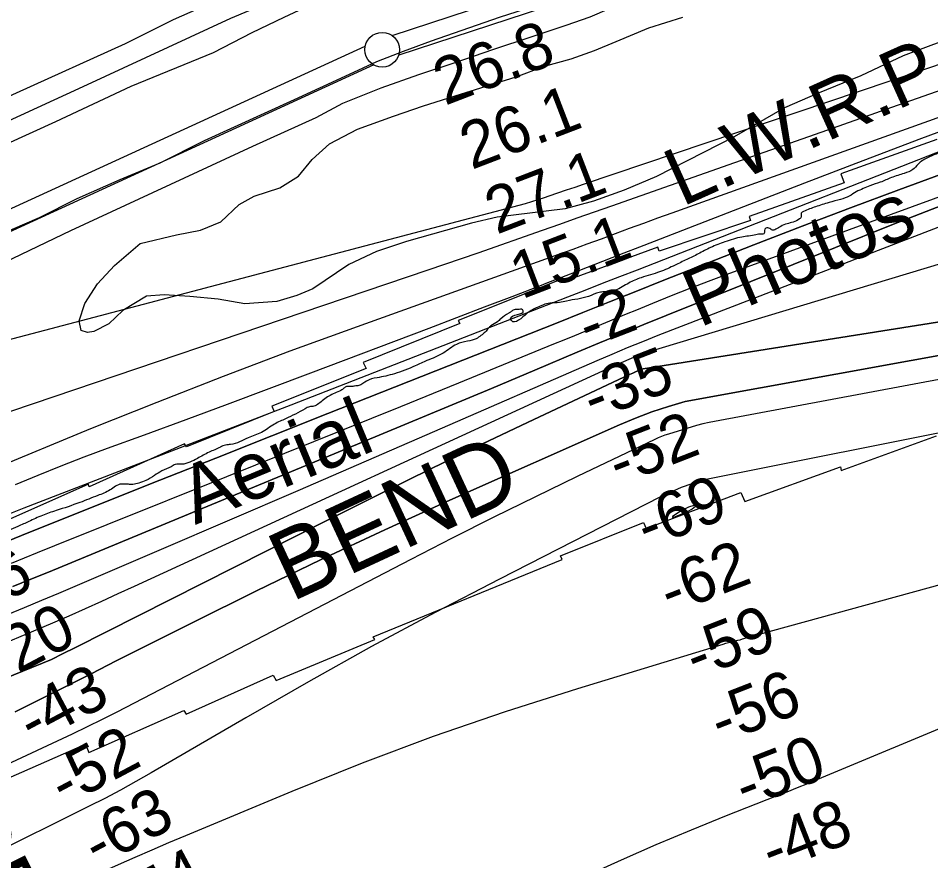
# Model space of a CAD drawing. Extents: x 3324104 to 3361979, y 612876 to 638273.
# Drawn here: x 3356307 to 3357621, y 622529 to 623742 of the extents above; entities that cross this region are included whole.
import ezdxf

# ---------------------------------------------------------------- set-up
doc = ezdxf.new("R2010")
doc.units = 0
for name, color, linetype in [('V-CHAN-NAID', 7, 'Continuous'), ('V-FLOD-BASE', 7, 'Continuous'), ('V-LEVE-TOET', 7, 'Continuous'), ('V-RIVR-EDGE', 7, 'Continuous'), ('V-RIVR-IDEN', 7, 'Continuous'), ('V-RIVR-RANG', 7, 'Continuous'), ('V-ROAD-CNTR', 7, 'Continuous'), ('V-RRAP-RVMT', 7, 'Continuous'), ('V-RRAP-RVMT-IDEN', 7, 'Continuous'), ('V-SITE-VEGE', 7, 'Continuous'), ('V-SURV-LINE', 7, 'Continuous'), ('V-TOPO-DPTH', 7, 'Continuous'), ('V-TOPO-MAJR', 7, 'Continuous'), ('V-TOPO-MINR', 7, 'Continuous'), ('V-TOPO-SHOR', 7, 'Continuous'), ('V-TOPO-WATR', 7, 'Continuous'), ('V-TOPO-WATR-IDEN', 7, 'Continuous')]:
    doc.layers.add(name, color=color, linetype=linetype)

msp = doc.modelspace()

# ---------------------------------------------------------------- linework, layer by layer
at = {"layer": 'V-FLOD-BASE'}
msp.add_lwpolyline([(3356173.5, 623379.7), (3356229.9, 623406.3), (3356277.3, 623429.5), (3356338, 623455.5), (3356392.3, 623482.8), (3356454.3, 623510.2), (3356511.5, 623534.1), (3356575.6, 623566.4), (3356705.2, 623625.4), (3356777.7, 623659.1), (3356823.7, 623680.1), (3356862, 623694.9), (3356902.4, 623709.7), (3357000, 623744.1), (3357088.5, 623773), (3357207.7, 623813.8), (3357373, 623870.1), (3357573.7, 623938.3), (3357694.3, 623971.4)], dxfattribs=at)
at = {"layer": 'V-LEVE-TOET'}
for points in [[(3357778, 624115.9), (3357596, 624055.3), (3357517.2, 624032.8), (3357437.8, 624007.5), (3357363.9, 623982.8), (3357282.3, 623958.2), (3357204.2, 623932.8), (3357101.8, 623895.6), (3357018.8, 623868.1), (3356906.6, 623832.9), (3356836.9, 623806.2), (3356740, 623766.9), (3356689.8, 623743.7), (3356643.8, 623721.2), (3356588.1, 623692.5), (3356469.6, 623644), (3356360.9, 623593.4), (3356290.5, 623561.1)], [(3355650.6, 623095.5), (3355891.7, 623207.8), (3356001.8, 623257), (3356090.3, 623291.4), (3356198.3, 623351.7), (3356228.3, 623365.1), (3356275.6, 623385.4), (3356383, 623436.7), (3356645, 623558.1), (3356736.3, 623599.6), (3356774.6, 623619.9), (3356829.6, 623642.4), (3356884, 623661.4), (3356937.7, 623679), (3356990.7, 623697.3), (3357047.1, 623716.3), (3357095.9, 623732.4), (3357130.8, 623744.4), (3357183.1, 623766.9), (3357223.5, 623783.7), (3357348.2, 623827.4), (3357553.2, 623894.2), (3357613.9, 623909.7), (3357662.7, 623925.9)]]:
    msp.add_lwpolyline(points, dxfattribs=at)
at = {"layer": 'V-RIVR-EDGE'}
msp.add_spline([(3357648.7, 623555.7), (3357628.5, 623546.8), (3357616.1, 623541.4), (3357602.5, 623532.2), (3357594.8, 623524.4), (3357582.7, 623519), (3357564.1, 623512.9), (3357548.2, 623506.3), (3357533, 623501.3), (3357523.7, 623497.1), (3357513.6, 623492.4), (3357503.5, 623486.3), (3357491.1, 623481.6), (3357474.4, 623477), (3357455, 623470.9), (3357437.5, 623463.9), (3357434.4, 623461.6), (3357434.4, 623456.9), (3357432.1, 623453.5), (3357422.8, 623448.8), (3357404.9, 623442.7), (3357391.7, 623437.7), (3357386.3, 623440.8), (3357383.2, 623440), (3357381.6, 623436.9), (3357380.5, 623431.9), (3357377, 623431.5), (3357369.2, 623430.7), (3357358.7, 623428.8), (3357349, 623427.3), (3357324.6, 623420.4), (3357304, 623412.3), (3357286.1, 623403), (3357269.5, 623394.9), (3357252.8, 623386.8), (3357230.6, 623377.2), (3357203.9, 623368.7), (3357186, 623361), (3357167, 623350.6), (3357157.7, 623348.3), (3357150.3, 623348.3), (3357143.7, 623347.5), (3357128.2, 623341.8), (3357096.7, 623335.2), (3357086.3, 623332.9), (3357072.7, 623332.2), (3357054.4, 623326), (3357040.1, 623317.5), (3357017.2, 623307.1), (3357016, 623309.8), (3357034.3, 623321), (3357033.1, 623322.6), (3357026.9, 623323), (3357021.1, 623322.6), (3357016.8, 623319.9), (3357013.3, 623317.6), (3357002, 623309.5), (3356997, 623305.2), (3356987.7, 623299.4), (3356984.2, 623296.3), (3356979.5, 623290.5), (3356973.3, 623285.5), (3356966.7, 623280.9), (3356953.9, 623277.4), (3356938.4, 623272.8), (3356918.9, 623260.1), (3356895.6, 623249.3), (3356878.9, 623241.9), (3356848.7, 623230.4), (3356823.8, 623224.6), (3356808.7, 623220), (3356797.8, 623213.4), (3356791.6, 623212.7), (3356786.2, 623211.9), (3356780, 623211.9), (3356776.1, 623209.6), (3356771.8, 623206.5), (3356762.9, 623202.3), (3356746.6, 623193), (3356732.6, 623183.7), (3356726.8, 623183), (3356720.2, 623179.9), (3356692.2, 623165.6), (3356676.3, 623157.9), (3356657.3, 623145.9), (3356638.3, 623138.2), (3356613, 623128.6), (3356605.7, 623127.8), (3356598.3, 623124.7), (3356582, 623117.4), (3356565.3, 623108.5), (3356554.4, 623103.1), (3356542.8, 623100), (3356533.1, 623099.7), (3356527.6, 623096.6), (3356514, 623090.4), (3356503.5, 623083.9), (3356491.1, 623076.5), (3356481, 623073.1), (3356472.5, 623071.1), (3356465.9, 623071.2), (3356459.3, 623071.6), (3356455.8, 623071.6), (3356439.5, 623063.1), (3356421.7, 623055), (3356396, 623045), (3356361.9, 623033.4), (3356342.1, 623026.5), (3356322.7, 623017.6), (3356306.8, 623010.7), (3356293.6, 623004.5), (3356278.8, 623000.6), (3356272.2, 622999.5), (3356271, 622995.6), (3356266.8, 622991), (3356261.7, 622990.6), (3356258.6, 622990.6), (3356252.8, 622991.8), (3356247, 622991.8), (3356240, 622990.7), (3356221.8, 622984.1), (3356204.7, 622971.7), (3356183.3, 622960.6), (3356161.2, 622951.3), (3356143.7, 622942.4), (3356137.5, 622938.6), (3356134, 622934.3), (3356122, 622928.9), (3356101.4, 622918.1), (3356079.2, 622907.3), (3356055.5, 622891.5), (3356052, 622889.6)], degree=3, dxfattribs=at)
at = {"layer": 'V-ROAD-CNTR'}
msp.add_lwpolyline([(3356742.4, 623825.9), (3356690.7, 623804), (3356649.8, 623788.9), (3356590.5, 623766.5), (3356530.3, 623740.3), (3356461.5, 623705.5), (3356304.5, 623634.6), (3355924, 623459.5), (3355836.7, 623418.5), (3355590.6, 623304.1), (3355477.3, 623252.5), (3355389.3, 623206.3), (3355294.1, 623152.5), (3354553.5, 622760.8), (3353977.5, 622451.6), (3353914.1, 622415.5), (3353867.5, 622388.3), (3353813, 622356.5)], dxfattribs=at)
at = {"layer": 'V-RRAP-RVMT'}
for p, q in [((3357629.8, 623568), (3357491.2, 623518.3)), ((3357491.2, 623518.3), (3357496.1, 623505.2)), ((3357496.1, 623505.2), (3357359.5, 623457)), ((3357361.4, 623451.2), (3357230, 623406.8)), ((3357359.5, 623457), (3357361.4, 623451.2)), ((3357227.9, 623412.7), (3357087.7, 623361.6)), ((3357230, 623406.8), (3357227.9, 623412.7)), ((3357085.9, 623365), (3356940.5, 623307.3)), ((3357087.7, 623361.6), (3357085.9, 623365)), ((3356940.5, 623307.3), (3356942.9, 623302.8)), ((3356942.9, 623302.8), (3356803.6, 623246.6)), ((3356803.6, 623246.6), (3356808.3, 623238.2)), ((3356808.3, 623238.2), (3356672.3, 623183.9)), ((3356675.5, 623176.2), (3356549.4, 623125.2)), ((3356672.3, 623183.9), (3356675.5, 623176.2)), ((3357492.1, 623091), (3357629.3, 623141)), ((3356546.6, 623129.5), (3356409.6, 623067.8)), ((3356549.4, 623125.2), (3356546.6, 623129.5)), ((3357353, 623046.3), (3357490.7, 623096.2)), ((3357490.7, 623096.2), (3357492.1, 623091)), ((3356408.7, 623071.6), (3356277.5, 623013.3)), ((3356409.6, 623067.8), (3356408.7, 623071.6)), ((3357211.4, 623007.8), (3357347.4, 623059.6)), ((3357347.4, 623059.6), (3357353, 623046.3)), ((3357087.8, 622968.2), (3357207.5, 623016.4)), ((3357207.5, 623016.4), (3357211.4, 623007.8)), ((3357090.3, 622963), (3357087.8, 622968.2)), ((3356818.4, 622851.5), (3357090.3, 622963)), ((3356678.4, 622788.8), (3356820.7, 622847.7)), ((3356820.7, 622847.7), (3356818.4, 622851.5)), ((3356548.9, 622740.4), (3356674.5, 622796.5)), ((3356674.5, 622796.5), (3356678.4, 622788.8)), ((3356409.1, 622685.2), (3356545.9, 622745.3)), ((3356545.9, 622745.3), (3356548.9, 622740.4)), ((3356280.4, 622642.9), (3356404.2, 622697)), ((3356404.2, 622697), (3356409.1, 622685.2))]:
    msp.add_line(p, q, dxfattribs=at)
at = {"layer": 'V-SITE-VEGE'}
for p, q in [((3357215, 623728.4), (3357263.9, 623744)), ((3357168.2, 623708.7), (3357215, 623728.4)), ((3357136.8, 623696), (3357168.2, 623708.7)), ((3357641.7, 623710.7), (3357580.9, 623688.2)), ((3357103.2, 623684.1), (3357136.8, 623696)), ((3357580.9, 623688.2), (3357520.1, 623659.3)), ((3357064.8, 623673.5), (3357103.2, 623684.1)), ((3357024.3, 623658), (3357064.8, 623673.5)), ((3356943.9, 623633.2), (3357024.3, 623658)), ((3357520.1, 623659.3), (3357458, 623634)), ((3356890.8, 623616.3), (3356943.9, 623633.2)), ((3357458, 623634), (3357410.5, 623613.6)), ((3356847.5, 623601.5), (3356890.8, 623616.3)), ((3357410.5, 623613.6), (3357337.9, 623571.4)), ((3356795.8, 623582.5), (3356847.5, 623601.5)), ((3356755.3, 623561.4), (3356795.8, 623582.5)), ((3357337.9, 623571.4), (3357226.1, 623514.4)), ((3356730.2, 623538.9), (3356755.3, 623561.4)), ((3356710.7, 623515.1), (3356730.2, 623538.9)), ((3356684.1, 623498.2), (3356710.7, 623515.1)), ((3357226.1, 623514.4), (3357179.3, 623494.7)), ((3356647.1, 623486.2), (3356684.1, 623498.2)), ((3357179.3, 623494.7), (3357135.3, 623479.2)), ((3356625.4, 623474.3), (3356647.1, 623486.2)), ((3357135.3, 623479.2), (3357094.8, 623467.9)), ((3356598.9, 623449), (3356625.4, 623474.3)), ((3357094.8, 623467.9), (3356996.9, 623455.8)), ((3356996.9, 623455.8), (3356959.8, 623447.3)), ((3356569.6, 623437.1), (3356598.9, 623449)), ((3356959.8, 623447.3), (3356866.2, 623421.1)), ((3356482.9, 623417.9), (3356535.3, 623430.7)), ((3356535.3, 623430.7), (3356569.6, 623437.1)), ((3356445.9, 623386.4), (3356482.9, 623417.9)), ((3356866.2, 623421.1), (3356822.9, 623406.3)), ((3356822.9, 623406.3), (3356783.1, 623388)), ((3356421.5, 623359.7), (3356445.9, 623386.4)), ((3356783.1, 623388), (3356731.4, 623352.9)), ((3356403.4, 623331.7), (3356421.5, 623359.7)), ((3356731.4, 623352.9), (3356708.3, 623343)), ((3356492.2, 623342.4), (3356458, 623321.3)), ((3356517.4, 623343.9), (3356492.2, 623342.4)), ((3356554.5, 623341.9), (3356517.4, 623343.9)), ((3356595.1, 623337.8), (3356554.5, 623341.9)), ((3356633.5, 623330.9), (3356595.1, 623337.8)), ((3356679.7, 623334.6), (3356633.5, 623330.9)), ((3356708.3, 623343), (3356679.7, 623334.6)), ((3356395.1, 623306.5), (3356403.4, 623331.7)), ((3356458, 623321.3), (3356437.8, 623302.4)), ((3356398, 623292.5), (3356395.1, 623306.5)), ((3356437.8, 623302.4), (3356416.1, 623291.2)), ((3356407.1, 623289.7), (3356398, 623292.5)), ((3356416.1, 623291.2), (3356407.1, 623289.7))]:
    msp.add_line(p, q, dxfattribs=at)
at = {"layer": 'V-SURV-LINE'}
for points in [[(3356845.6, 623717.6), (3358074.5, 624120.7)], [(3358083.8, 624092.2), (3356855, 623689.1)], [(3355498.3, 623102.3), (3356806.9, 623702.4)], [(3356819.4, 623675.1), (3355510.8, 623075)]]:
    msp.add_lwpolyline(points, dxfattribs=at)
msp.add_circle((3356831.3, 623697.1), 25, dxfattribs=at)
at = {"layer": 'V-TOPO-DPTH'}
for points in [[(3356291, 622989.1), (3356312.1, 622997.7), (3356430.7, 623044.9), (3356511.2, 623077), (3356591.7, 623109), (3356672.3, 623141), (3356752.8, 623173), (3357081.9, 623303.5), (3357120, 623318.7), (3357158.2, 623333.8), (3357196.3, 623348.9), (3357234.4, 623364.1), (3357296.7, 623388.8), (3357366.1, 623416.1), (3357435.6, 623443), (3357505.3, 623469.4), (3357575.1, 623495.4), (3357914.2, 623620.3)], [(3356291, 622989.1), (3356312.1, 622997.7), (3356430.7, 623044.9), (3356511.2, 623077), (3356591.7, 623109), (3356672.3, 623141), (3356752.8, 623173), (3357081.9, 623303.5), (3357120, 623318.7), (3357158.2, 623333.8), (3357196.3, 623348.9), (3357234.4, 623364.1), (3357296.7, 623388.8), (3357366.1, 623416.1), (3357435.6, 623443), (3357505.3, 623469.4), (3357575.1, 623495.4), (3357914.2, 623620.3)], [(3357692.1, 623600.4), (3357607.5, 623569.2), (3357523.1, 623537.3), (3357439, 623505), (3357207.9, 623415.2), (3357172.6, 623401.5), (3357137.3, 623387.7), (3357101.9, 623374), (3357066.6, 623360.3), (3357057.7, 623356.8), (3357017.9, 623341.4), (3356978, 623326.1), (3356938.1, 623310.8), (3356898.2, 623295.7), (3356727.9, 623231.1), (3356668.1, 623208.6), (3356608.3, 623186.3), (3356548.4, 623164.1), (3356488.4, 623142.1), (3356435.4, 623122.8), (3356402, 623110.3), (3356368.7, 623097.5), (3356335.7, 623084.1), (3356302.7, 623070.5)], [(3357997, 623498.1), (3357204.1, 623258.6), (3357189.6, 623252.6), (3357175.2, 623246.4), (3357160.9, 623239.9), (3356474.3, 622924), (3356450.8, 622913.3), (3356427.4, 622902.6), (3356403.9, 622892), (3356380.3, 622881.5), (3356356.7, 622871.2), (3355607.4, 622555.2)], [(3357997, 623498.1), (3357204.1, 623258.6), (3357189.6, 623252.6), (3357175.2, 623246.4), (3357160.9, 623239.9), (3356474.3, 622924), (3356450.8, 622913.3), (3356427.4, 622902.6), (3356403.9, 622892), (3356380.3, 622881.5), (3356356.7, 622871.2), (3355607.4, 622555.2)], [(3356299.8, 622923.9), (3356325.3, 622934.4), (3356350.7, 622944.9), (3356801.2, 623131.3), (3356863.7, 623157.2), (3356926.2, 623183.3), (3356988.6, 623209.4), (3357051, 623235.7), (3357111.9, 623261.4), (3357143.8, 623274.9), (3357175.8, 623288.1), (3357207.9, 623301.3), (3357240, 623314.3), (3357483.7, 623412.5), (3357565, 623444.8), (3357646.5, 623476.5)], [(3357646.5, 623476.5), (3357565, 623444.8), (3357483.7, 623412.5), (3357240, 623314.3), (3357207.9, 623301.3), (3357175.8, 623288.1), (3357143.8, 623274.9), (3357111.9, 623261.4), (3357051, 623235.7), (3356988.6, 623209.4), (3356926.2, 623183.3), (3356863.7, 623157.2), (3356801.2, 623131.3), (3356350.7, 622944.9), (3356325.3, 622934.4), (3356299.8, 622923.9)], [(3355675.9, 622542.4), (3356355.2, 622819.1), (3356372, 622827.4), (3356388.7, 622835.8), (3356756.2, 623021.5), (3356829.1, 623057.9), (3356902.2, 623094), (3356975.7, 623129.4), (3357049.3, 623164.4), (3357187.1, 623229.3), (3357192, 623231.5), (3357196.9, 623233.7), (3357201.9, 623235.7), (3357206.9, 623237.7), (3358072.6, 623374.6)], [(3355675.9, 622542.4), (3356355.2, 622819.1), (3356372, 622827.4), (3356388.7, 622835.8), (3356756.2, 623021.5), (3356829.1, 623057.9), (3356902.2, 623094), (3356975.7, 623129.4), (3357049.3, 623164.4), (3357187.1, 623229.3), (3357192, 623231.5), (3357196.9, 623233.7), (3357201.9, 623235.7), (3357206.9, 623237.7), (3358072.6, 623374.6)], [(3358021.1, 623327.4), (3357267.3, 623190.6), (3357243.1, 623183.5), (3357219.3, 623175.7), (3357195.8, 623166.7), (3357172.6, 623157), (3356928.4, 623048.2), (3356835.2, 623005.8), (3356742.4, 622962.6), (3356650.3, 622917.9), (3356558.6, 622872.4), (3356448.4, 622816.8), (3356412.1, 622798.4), (3356375.7, 622780.1), (3356339.4, 622761.8), (3356303.1, 622743.5)], [(3356303.1, 622743.5), (3356339.4, 622761.8), (3356375.7, 622780.1), (3356412.1, 622798.4), (3356448.4, 622816.8), (3356558.6, 622872.4), (3356650.3, 622917.9), (3356742.4, 622962.6), (3356835.2, 623005.8), (3356928.4, 623048.2), (3357172.6, 623157), (3357195.8, 623166.7), (3357219.3, 623175.7), (3357243.1, 623183.5), (3357267.3, 623190.6), (3358021.1, 623327.4)]]:
    msp.add_lwpolyline(points, dxfattribs=at)
at = {"layer": 'V-TOPO-MAJR'}
for points in [[(3357826.9, 623740.9), (3357120.7, 623503.1), (3357108.3, 623498.9), (3357095.9, 623494.7), (3357083.4, 623490.5), (3357071, 623486.2), (3357064.2, 623483.9), (3357055.2, 623480.9), (3357046.1, 623478), (3357036.9, 623475.3), (3356113.6, 623231.7)], [(3358053.8, 623300.7), (3357301.7, 623160.1), (3357292.7, 623158.1), (3357283.8, 623155.7), (3357243.1, 623143.4), (3357238.1, 623141.8), (3357233.2, 623140), (3357228.3, 623138), (3357223.5, 623135.8), (3357112.1, 623082.6), (3357051.8, 623053.4), (3356991.7, 623023.8), (3356931.9, 622993.6), (3356872.3, 622963.1), (3356449.3, 622743.3), (3356428, 622732.5), (3356406.6, 622721.8), (3356385.1, 622711.4), (3356363.4, 622701.1), (3356238.5, 622643.1)], [(3356261.3, 622050.8), (3356323.4, 622089.3), (3356591.5, 622253.2), (3356615.4, 622267.2), (3356639.5, 622280.7), (3356664.2, 622293.4), (3356689.1, 622305.5), (3357125.7, 622508), (3357175.6, 622530.6), (3357225.7, 622552.6), (3357276.2, 622573.7), (3357327, 622594.2), (3357399, 622622.6), (3357413.9, 622628.5), (3357428.8, 622634.5), (3357443.7, 622640.5), (3357458.5, 622646.6), (3357673.8, 622736.2)]]:
    msp.add_lwpolyline(points, dxfattribs=at)
at = {"layer": 'V-TOPO-MINR'}
for points in [[(3357915.8, 623701.3), (3357248, 623461.7), (3357227.6, 623454.4), (3357207.3, 623447), (3357186.9, 623439.5), (3357166.6, 623432), (3357146.3, 623424.5), (3357125.9, 623417), (3357105.6, 623409.6), (3357085.2, 623402.3), (3356795.1, 623298.2), (3356698.5, 623262.9), (3356602.4, 623226.7), (3356506.7, 623189.2), (3356411.3, 623150.9), (3356267.2, 623091.8)], [(3357656, 623645.8), (3357564.1, 623613.7), (3357472.3, 623581.4), (3357380.4, 623549.1), (3357161.4, 623471.8), (3357136.5, 623463), (3357111.5, 623454.3), (3357086.6, 623445.5), (3357061.6, 623436.8), (3356968.7, 623404.3), (3356897.1, 623379.5), (3356208, 623146.3)], [(3357951.7, 623601.6), (3357327.5, 623373.2), (3357300.6, 623363.2), (3357273.8, 623353), (3357247.1, 623342.5), (3357220.5, 623331.7), (3357197.2, 623322.2), (3357182.3, 623316.1), (3357167.4, 623309.9), (3357152.5, 623303.8), (3357137.6, 623297.5), (3357122.7, 623291.3), (3357107.8, 623285.2), (3357092.9, 623279), (3357078, 623272.9), (3356941.1, 623216.9), (3356857.7, 623183), (3356774.2, 623149.1), (3356690.7, 623115.4), (3356607.1, 623081.9), (3356434.7, 623012.9), (3356409.7, 623002.9), (3356384.7, 622992.8), (3356359.7, 622982.7), (3356334.8, 622972.5), (3356297.1, 622957.1)], [(3357692.1, 623600.4), (3357607.5, 623569.2), (3357523.1, 623537.3), (3357439, 623505), (3357207.9, 623415.2), (3357172.6, 623401.5), (3357137.3, 623387.7), (3357101.9, 623374), (3357066.6, 623360.3), (3357057.7, 623356.8), (3357017.9, 623341.4), (3356978, 623326.1), (3356938.1, 623310.8), (3356898.2, 623295.7), (3356727.9, 623231.1), (3356668.1, 623208.6), (3356608.3, 623186.3), (3356548.4, 623164.1), (3356488.4, 623142.1), (3356435.4, 623122.8), (3356402, 623110.3), (3356368.7, 623097.5), (3356335.7, 623084.1), (3356302.7, 623070.5)], [(3357738.9, 623591.6), (3357198, 623379.8), (3357173, 623370), (3357147.9, 623360.2), (3357122.9, 623350.4), (3357097.9, 623340.6), (3356968.7, 623290.1), (3356879, 623255.1), (3356789.3, 623220.2), (3356699.6, 623185.4), (3356609.8, 623150.7), (3356315.3, 623036.9), (3356284.2, 623024.5)], [(3357920.9, 623553), (3357227.8, 623285.4), (3357205.7, 623276.6), (3357183.8, 623267.7), (3357161.9, 623258.4), (3357140.1, 623249.1), (3356906.6, 623147.2), (3356808.3, 623104.4), (3356710, 623061.9), (3356611.6, 623019.5), (3356513.1, 622977.3), (3356365.2, 622914.2), (3356340.6, 622903.7), (3356315.9, 622893.4), (3356291.2, 622883.3)], [(3357997, 623498.1), (3357204.1, 623258.6), (3357189.6, 623252.6), (3357175.2, 623246.4), (3357160.9, 623239.9), (3356474.3, 622924), (3356450.8, 622913.3), (3356427.4, 622902.6), (3356403.9, 622892), (3356380.3, 622881.5), (3356356.7, 622871.2), (3355607.4, 622555.2)], [(3357646.5, 623476.5), (3357565, 623444.8), (3357483.7, 623412.5), (3357240, 623314.3), (3357207.9, 623301.3), (3357175.8, 623288.1), (3357143.8, 623274.9), (3357111.9, 623261.4), (3357051, 623235.7), (3356988.6, 623209.4), (3356926.2, 623183.3), (3356863.7, 623157.2), (3356801.2, 623131.3), (3356350.7, 622944.9), (3356325.3, 622934.4), (3356299.8, 622923.9)], [(3358072.6, 623374.6), (3357206.9, 623237.7), (3357201.9, 623235.7), (3357196.9, 623233.7), (3357192, 623231.5), (3357187.1, 623229.3), (3357049.3, 623164.4), (3356975.7, 623129.4), (3356902.2, 623094), (3356829.1, 623057.9), (3356756.2, 623021.5), (3356388.7, 622835.8), (3356372, 622827.4), (3356355.2, 622819.1), (3355675.9, 622542.4)], [(3358021.1, 623327.4), (3357267.3, 623190.6), (3357243.1, 623183.5), (3357219.3, 623175.7), (3357195.8, 623166.7), (3357172.6, 623157), (3356928.4, 623048.2), (3356835.2, 623005.8), (3356742.4, 622962.6), (3356650.3, 622917.9), (3356558.6, 622872.4), (3356448.4, 622816.8), (3356412.1, 622798.4), (3356375.7, 622780.1), (3356339.4, 622761.8), (3356303.1, 622743.5)], [(3358097.5, 623238.1), (3357292.6, 623077.1), (3357277, 623072.1), (3357261.6, 623066.5), (3357246.6, 623060), (3357231.8, 623053), (3357000, 622934.7), (3356907.7, 622886.6), (3356816, 622837.5), (3356725.1, 622786.8), (3356634.8, 622735.1), (3356498.9, 622655.8), (3356476.8, 622643.2), (3356454.6, 622630.9), (3356432, 622619), (3356409.4, 622607.5), (3356112.6, 622459.8)], [(3356273.5, 622443.9), (3356349.1, 622477.5), (3356451.6, 622523.5), (3356475.8, 622534.2), (3356500, 622544.8), (3356524.3, 622555.2), (3356548.7, 622565.5), (3356701.7, 622629.4), (3356803.1, 622669.9), (3356905.3, 622708.5), (3357008.6, 622744), (3357112.7, 622777.4), (3357321.8, 622841.2), (3357325.8, 622842.4), (3357329.8, 622843.4), (3357333.9, 622844.4), (3357335.9, 622844.9), (3357337.9, 622845.4), (3357343, 622846.7), (3357346.4, 622847.5), (3357349.7, 622848.5), (3358083.5, 623050.5)], [(3357256.2, 623029.7), (3357252.7, 623027.4), (3357249.3, 623025), (3357249, 623024.3), (3357249, 623023.7), (3357249.5, 623023.5), (3357250.2, 623023.3), (3357270.7, 623032), (3357272.5, 623032.9), (3357275.9, 623034.9), (3357277.5, 623036), (3357282.3, 623039.8), (3357282.5, 623040.1), (3357282.5, 623040.4), (3357282.3, 623040.6), (3357281.9, 623040.8), (3357281, 623040.7), (3357279.3, 623040.4), (3357278.4, 623040.2), (3357273.7, 623038.8), (3357271.9, 623038.2), (3357271.3, 623037.9), (3357263.6, 623033.9), (3357259.9, 623031.9), (3357256.2, 623029.7)]]:
    msp.add_lwpolyline(points, dxfattribs=at)
at = {"layer": 'V-TOPO-SHOR'}
msp.add_lwpolyline([(3355996.4, 623451.8), (3356155, 623531.3), (3356400.8, 623643.9), (3356613.2, 623742.4), (3356803.9, 623822.7), (3356903.1, 623858), (3357072.9, 623915.8), (3357254.5, 623979.2), (3357418.8, 624030.1), (3357740.2, 624135.2), (3357945.6, 624198.7), (3358188.8, 624279.8), (3358327.1, 624320.8), (3358476.7, 624368), (3358599.7, 624405.5), (3358803.7, 624468.3), (3359039.2, 624541), (3359236.3, 624603.1), (3359396.3, 624653.2), (3359557, 624703.3), (3359692.6, 624749.1), (3359793.4, 624782.9)], dxfattribs=at)
at = {"layer": 'V-TOPO-WATR'}
msp.add_lwpolyline([(3357914.2, 623620.3), (3357575.1, 623495.4), (3357505.3, 623469.4), (3357435.6, 623443), (3357366.1, 623416.1), (3357296.7, 623388.8), (3357234.4, 623364.1), (3357196.3, 623348.9), (3357158.2, 623333.8), (3357120, 623318.7), (3357081.9, 623303.5), (3356752.8, 623173), (3356672.3, 623141), (3356591.7, 623109), (3356511.2, 623077), (3356430.7, 623044.9), (3356312.1, 622997.7), (3356291, 622989.1)], dxfattribs=at)

# ---------------------------------------------------------------- texts
at = {"layer": 'V-CHAN-NAID'}
for s, rotation, p in [('ALHAMBRA RANGE D REAR', 296.8092, (3355974.8, 622992.4)), ('ALHAMBRA RANGE D FRONT (189.4)', 300.6244, (3355622.3, 622718.3))]:
    msp.add_text(s, height=100, rotation=rotation, dxfattribs=at).set_placement(p)
at = {"layer": 'V-RIVR-IDEN'}
for s, rotation, p in [(' Photos', 23.3779, (3357259.6, 623284.2)), ('Aerial ', 22.5536, (3356561.9, 623012.5))]:
    msp.add_text(s, height=83, rotation=rotation, dxfattribs=at).set_placement(p)
at = {"layer": 'V-RIVR-RANG'}
for s, rotation, p in [('26.8', 21.0183, (3356921.5, 623616.2)), ('26.1', 21.0183, (3356959.8, 623523.8)), ('27.1', 21.0183, (3356995.9, 623430.6)), ('15.1', 21.0183, (3357032, 623337.3)), ('-2', 21.3001, (3357128.4, 623267)), ('-35', 21.3001, (3357135, 623162.2)), ('-52', 21.3001, (3357171.6, 623069.1)), ('-69', 21.3001, (3357212.3, 622977.7)), ('-6', 27.9857, (3356263.2, 622887.7)), ('-62', 21.3001, (3357245.7, 622883.4)), ('-20', 27.9857, (3356280.8, 622783.8)), ('-59', 21.3001, (3357282.6, 622790.4)), ('-43', 27.9857, (3356328.2, 622695.8)), ('-56', 21.3001, (3357318.4, 622697.1)), ('-52', 27.9857, (3356373.5, 622606.6)), ('-50', 21.3001, (3357353.8, 622603.5)), ('-63', 27.9857, (3356421.6, 622518.9)), ('-48', 21.3001, (3357392.1, 622511.1)), ('-54', 27.9857, (3356469.5, 622431.1))]:
    msp.add_text(s, height=67, rotation=rotation, dxfattribs=at).set_placement(p)
at = {"layer": 'V-RRAP-RVMT-IDEN'}
msp.add_text('BEND', height=100, rotation=24.9206, dxfattribs=at).set_placement((3356700.2, 622901.1))
at = {"layer": 'V-TOPO-WATR-IDEN'}
msp.add_text('L.W.R.P.', height=83, rotation=24.2478, dxfattribs=at).set_placement((3357262.9, 623470.4))

doc.saveas('drawing.dxf')
